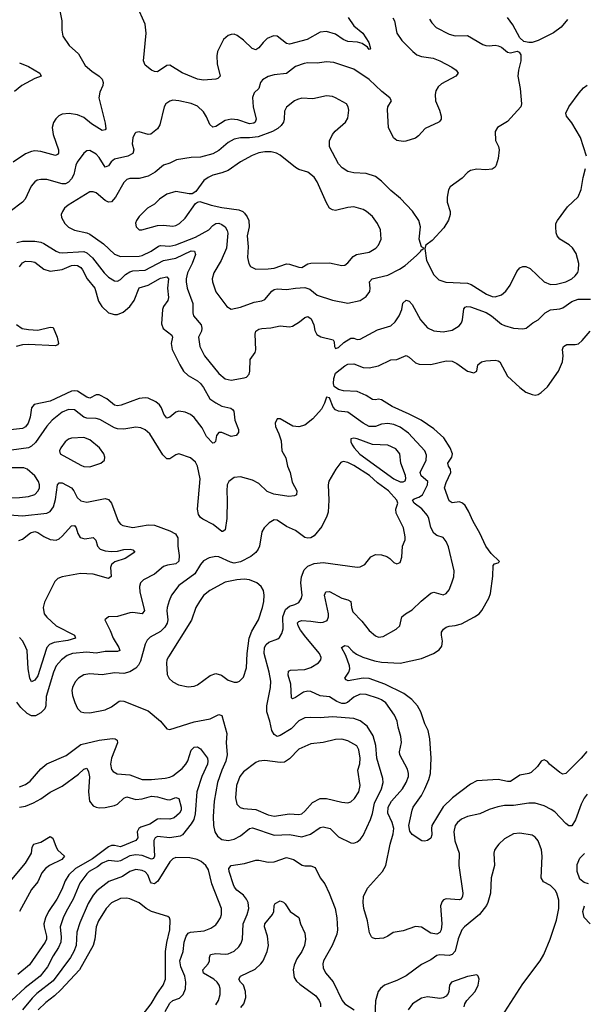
# Model space of a CAD drawing. Header units: inches. Extents: x 1682530 to 1839546, y 640742 to 791647.
# Tile 771 of 923: x 1774632 to 1778311, y 741086 to 747498. Entities that reach past the tile are written whole.
import ezdxf

# ---------------------------------------------------------------- set-up
doc = ezdxf.new("R2010")
doc.units = ezdxf.units.IN
doc.header["$MEASUREMENT"] = 0
doc.layers.add('B7774', color=7, linetype='Continuous')

msp = doc.modelspace()

# ---------------------------------------------------------------- linework, layer by layer
at = {"layer": 'B7774', "color": 5}
for points, elevation in [([(1774882.8, 747610), (1774906.3, 747490), (1774906.7, 747430), (1774914, 747390), (1774954.3, 747330), (1775015.3, 747275.3), (1775059, 747199), (1775102.1, 747162.1), (1775150.6, 747130.6), (1775170.2, 747110), (1775176.9, 747090), (1775174.9, 747070), (1775154.5, 747025.5), (1775148.7, 746990), (1775190, 746824.9), (1775192.6, 746787.4), (1775190, 746781.6), (1775170, 746777.2), (1775100.5, 746820.5), (1775050, 746861.3), (1775010, 746879.5), (1774953.6, 746886.4), (1774910, 746883.1), (1774887.6, 746872.4), (1774867.5, 746852.5), (1774852, 746828), (1774844.5, 746795.6), (1774849.5, 746750), (1774884.3, 746650), (1774884.4, 746630), (1774878.9, 746621.1), (1774865.8, 746614.2), (1774770, 746640.2), (1774730, 746643.6), (1774710, 746640.8), (1774670, 746624.7), (1774589.2, 746570)], 720), ([(1776772.4, 747512.4), (1776810, 747458.7), (1776867, 747410), (1776906.8, 747350), (1776918, 747310), (1776914.8, 747305.2), (1776910, 747304), (1776898.6, 747318.6), (1776863.8, 747343.8), (1776832.3, 747352.3), (1776770, 747356.1), (1776739.7, 747370), (1776690, 747404.2), (1776630, 747420.9), (1776590, 747416.9), (1776504, 747370), (1776390, 747339.8), (1776370, 747343.1), (1776310, 747391.8), (1776285.9, 747394.1), (1776244.4, 747375.6), (1776217.4, 747350), (1776190, 747314), (1776170, 747302.4), (1776147.6, 747310), (1776090, 747365.1), (1776050, 747395.4), (1776030, 747403), (1776010, 747402.4), (1775990, 747394.7), (1775959.5, 747370), (1775921.5, 747290), (1775916.7, 747263.3), (1775918.4, 747210), (1775938.8, 747130), (1775924.2, 747115.8), (1775910, 747109.9), (1775830, 747105), (1775791.5, 747111.5), (1775690, 747153.1), (1775610, 747201.6), (1775590, 747199.6), (1775530, 747159.6), (1775510, 747161.3), (1775490, 747169.7), (1775450, 747202.9), (1775439.7, 747230), (1775455.3, 747410), (1775450, 747468.7), (1775394.7, 747590)], 720), ([(1777064.2, 747510), (1777073.8, 747490), (1777090.2, 747410), (1777122.1, 747362.1), (1777193, 747290), (1777218.9, 747270), (1777250, 747259.4), (1777326.7, 747246.7), (1777369.7, 747230.3), (1777447.2, 747190), (1777475.3, 747170), (1777488.4, 747150), (1777473, 747130), (1777379.2, 747080.8), (1777358.5, 747061.5), (1777344, 747036), (1777338.7, 747010), (1777340.4, 746970), (1777367, 746910), (1777378.7, 746870), (1777377.1, 746850), (1777370, 746837.2), (1777362.8, 746830), (1777273.4, 746790), (1777230, 746740.9), (1777210, 746727.6), (1777147.3, 746707.3), (1777130, 746705.1), (1777090, 746712), (1777067.9, 746727.9), (1777035.6, 746795.6), (1777028.8, 746911.2), (1777031.1, 746930), (1777053.6, 746970), (1777043, 746990), (1776990.9, 747030), (1776910, 747107.9), (1776810, 747176.5), (1776679.5, 747219.5), (1776630, 747223.9), (1776570, 747215.8), (1776510, 747217.6), (1776486.1, 747213.9), (1776430, 747193.8), (1776370, 747147.7), (1776290, 747139.8), (1776250, 747127.2), (1776213.4, 747106.6), (1776200.9, 747090), (1776190.3, 747050), (1776159.1, 747020.9), (1776148.7, 746991.3), (1776153.8, 746930), (1776172.3, 746850), (1776167, 746830), (1776156.6, 746823.4), (1776130, 746819.9), (1776053.3, 746846.7), (1776010, 746850.6), (1775970, 746841.8), (1775910, 746803.2), (1775890, 746798.8), (1775870, 746816.3), (1775850, 746865.4), (1775830, 746898.7), (1775790, 746934), (1775750, 746951.6), (1775670, 746969.8), (1775630, 746973.5), (1775610, 746968.4), (1775584.6, 746950), (1775573.4, 746930), (1775545.5, 746814.5), (1775530, 746787.6), (1775486.6, 746753.4), (1775470, 746751.5), (1775410, 746767.6), (1775390, 746763.7), (1775383.4, 746756.6), (1775370.3, 746729.7), (1775366.7, 746710), (1775366, 746690), (1775376, 746650), (1775370, 746626.3), (1775336.3, 746610), (1775250, 746589.9), (1775227.8, 746572.2), (1775210, 746545.7), (1775190, 746537.7), (1775150, 746600.3), (1775130, 746622.5), (1775090, 746647.3), (1775070, 746645.1), (1775050, 746628.3), (1775007.6, 746570), (1774998.9, 746550), (1774985.3, 746490), (1774970, 746461.4), (1774950, 746439.5), (1774930, 746429.9), (1774910, 746429.3), (1774810, 746457.2), (1774770, 746458.5), (1774747.1, 746452.9), (1774730, 746442.4), (1774707, 746413), (1774667.9, 746330), (1774650, 746309.8), (1774570.4, 746250)], 740), ([(1777301.5, 747501.5), (1777316.7, 747476.7), (1777346.5, 747446.5), (1777430, 747404.9), (1777470, 747392.7), (1777550, 747395.8), (1777650, 747336.5), (1777669.5, 747330.5), (1777690, 747328), (1777730, 747333.4), (1777750, 747328), (1777770, 747319.1), (1777810, 747287.3), (1777830, 747282.8), (1777874, 747294), (1777886.4, 747286.4), (1777896, 747270), (1777897.3, 747230), (1777881.6, 747170), (1777877.6, 747130), (1777892.2, 747050), (1777900.4, 746950), (1777898, 746930), (1777810, 746835.6), (1777744.9, 746795.1), (1777730.4, 746770), (1777731.9, 746711.9), (1777751.6, 746671.6), (1777756, 746650), (1777750, 746595.3), (1777736.9, 746550), (1777730, 746538.4), (1777710, 746524), (1777670, 746519.7), (1777610, 746525.1), (1777570, 746515.1), (1777550, 746502.7), (1777514.2, 746465.8), (1777437.3, 746410), (1777426.8, 746390), (1777416.8, 746343.2), (1777418, 746310), (1777437.6, 746250), (1777437, 746230), (1777426.3, 746193.7), (1777396.4, 746143.6), (1777319, 746061), (1777278, 746030), (1777271.1, 746008.9), (1777282.4, 745930), (1777330, 745836.3), (1777363.2, 745803.2), (1777408.9, 745788.9), (1777550, 745783.2), (1777573.3, 745773.3), (1777673, 745710), (1777710, 745695.6), (1777730, 745694), (1777770, 745706.7), (1777798.3, 745730), (1777827.2, 745770), (1777870, 745858), (1777890, 745883), (1777910, 745890.4), (1777930, 745890.4), (1777958.7, 745878.7), (1778048.4, 745790), (1778090, 745774.7), (1778130, 745776.2), (1778190, 745790.2), (1778228.2, 745810), (1778251.1, 745830), (1778267.3, 745852.7), (1778273.6, 745870), (1778275.2, 745910), (1778256.4, 745976.4), (1778232.6, 746012.6), (1778212.8, 746032.8), (1778151.8, 746070), (1778133.3, 746090), (1778126.3, 746110), (1778124, 746150), (1778125.7, 746170), (1778135.1, 746190), (1778200.4, 746279.6), (1778270, 746344.4), (1778290, 746391.3), (1778302, 746470), (1778319.3, 746530)], 760), ([(1778201.1, 747498.9), (1778158.7, 747450), (1778110, 747413.3), (1778010, 747362), (1777970, 747349.3), (1777950, 747349.2), (1777916, 747356), (1777890, 747379), (1777845.6, 747465.6), (1777810, 747512.7)], 760), ([(1774630, 747216.6), (1774690, 747193.3), (1774764, 747150), (1774772, 747130), (1774730, 747114.2), (1774647.2, 747070), (1774599.2, 747030)], 680), ([(1778324.2, 746610), (1778284.8, 746730), (1778230, 746827.6), (1778195.4, 746870), (1778190.9, 746890), (1778209, 746931), (1778277.6, 747022.4), (1778305.5, 747054.5), (1778329.1, 747070.9)], 760), ([(1774612.9, 746047.1), (1774650, 746056.5), (1774730, 746055.2), (1774770, 746048.6), (1774790, 746040.2), (1774868.9, 745990), (1774890, 745983), (1774910, 745980.5), (1775050, 745989), (1775070, 745980.8), (1775106.8, 745946.8), (1775182.5, 745850), (1775210, 745821.5), (1775250, 745798), (1775270, 745796.1), (1775290, 745806.5), (1775322.1, 745837.9), (1775350, 745856.3), (1775370, 745862.5), (1775450, 745866.5), (1775570, 745929.6), (1775650, 745945.8), (1775750, 745993.7), (1775771.8, 745990), (1775777.6, 745970), (1775756.4, 745910), (1775725.2, 745850), (1775715.9, 745810), (1775715.8, 745790), (1775723.8, 745750), (1775760.9, 745650), (1775760.3, 745590), (1775764.6, 745570), (1775814.7, 745510), (1775818.6, 745490), (1775815.8, 745470), (1775797.4, 745430), (1775806.9, 745370), (1775836.9, 745310), (1775930, 745193.4), (1775970, 745160.2), (1776010, 745150.2), (1776094.9, 745165.1), (1776110, 745170.4), (1776127.6, 745190), (1776132.4, 745210), (1776134, 745286), (1776166.9, 745330), (1776171.2, 745348.8), (1776166.8, 745450), (1776171.3, 745470), (1776190, 745483.2), (1776210, 745488.1), (1776268.8, 745491.2), (1776330, 745504), (1776390, 745497.4), (1776410, 745502.3), (1776454.7, 745530), (1776490, 745558.9), (1776510, 745564.6), (1776531.3, 745550), (1776547.6, 745510), (1776555, 745475), (1776568.5, 745448.5), (1776593.3, 745433.3), (1776674.3, 745414.3), (1776681.1, 745401.1), (1776682.8, 745370), (1776690, 745356.4), (1776710, 745362.5), (1776743.9, 745396.1), (1776790, 745423.5), (1776810, 745423.6), (1776830, 745416), (1776850, 745416.9), (1776962.4, 745477.6), (1777050, 745504.4), (1777077.8, 745530), (1777105.5, 745570), (1777122.2, 745610), (1777128.8, 745651.2), (1777150, 745672), (1777170, 745665.3), (1777190, 745643.6), (1777243.9, 745544), (1777290, 745492.4), (1777330, 745472.1), (1777390, 745466), (1777450, 745476), (1777495.9, 745504.1), (1777510, 745523), (1777516.9, 745543.1), (1777525.4, 745614.6), (1777533.7, 745626.3), (1777545.2, 745630), (1777570, 745628.6), (1777670.7, 745590.7), (1777705.4, 745570), (1777770, 745514.9), (1777790, 745506.3), (1777850, 745490.3), (1777910, 745484.9), (1777931.1, 745488.9), (1777975.4, 745524.6), (1778010, 745543.1), (1778056.4, 745590), (1778090, 745609.3), (1778150, 745614.6), (1778170, 745620.9), (1778230, 745662.3), (1778270, 745677.6), (1778350, 745678)], 740), ([(1774630, 745889.3), (1774650, 745914.5), (1774670, 745925), (1774710, 745924.2), (1774730, 745919.1), (1774790, 745872.8), (1774830, 745860.1), (1774910, 745871.7), (1774970, 745898.2), (1774990, 745900.3), (1775010, 745896.4), (1775030, 745884.4), (1775042.2, 745870), (1775070.9, 745810.9), (1775121.5, 745750), (1775145.8, 745665.8), (1775166.5, 745630), (1775210, 745590.2), (1775250, 745577.7), (1775270, 745578.5), (1775307.1, 745592.9), (1775350, 745630.2), (1775378.3, 745670), (1775410, 745751), (1775470, 745768.4), (1775550, 745815.1), (1775590, 745824), (1775601.8, 745810), (1775595.7, 745750), (1775602.2, 745690), (1775598.4, 745670), (1775569.1, 745630.9), (1775561.6, 745610), (1775557, 745517), (1775566.7, 745486.7), (1775623.4, 745443.4), (1775627.5, 745430), (1775619.3, 745390), (1775626.5, 745350), (1775674.7, 745250), (1775699.7, 745210), (1775730, 745181.6), (1775790, 745147), (1775810, 745129.3), (1775830, 745102.8), (1775870, 745030.2), (1775910, 745002), (1775950, 744981.1), (1776008.1, 744968.1), (1776019.7, 744959.7), (1776028.1, 744948.1), (1776033.5, 744890), (1776056.8, 744830), (1776058.5, 744810), (1776042, 744790), (1776010, 744783.7), (1775950, 744809.8), (1775929.2, 744810.8), (1775913.7, 744790), (1775908.1, 744751.9), (1775898.4, 744741.6), (1775890, 744739.5), (1775850, 744784), (1775820, 744840), (1775770, 744907.4), (1775746.1, 744926.1), (1775710, 744942.2), (1775670, 744949.8), (1775650, 744942.6), (1775610, 744908.7), (1775590, 744902.6), (1775571.7, 744930), (1775556.8, 744970), (1775543.9, 744990), (1775519.7, 745010), (1775470, 745032.4), (1775450, 745035.9), (1775410, 745031.6), (1775292.6, 744987.4), (1775270, 744984.1), (1775250, 744988.5), (1775199.3, 745030), (1775150, 745055.8), (1775130, 745054.8), (1775090, 745034.4), (1775070, 745040.2), (1775010, 745078.5), (1774990, 745082), (1774970, 745079.4), (1774830, 745013.6), (1774727.7, 744992.3), (1774710.2, 744969.8), (1774700.1, 744910), (1774686.7, 744870), (1774670, 744846.6), (1774650, 744836.1), (1774450, 744813.6)], 720), ([(1774612.5, 745512.5), (1774648.2, 745488.2), (1774690, 745480.4), (1774750, 745476.8), (1774830, 745495.8), (1774850, 745492.7), (1774876.3, 745430), (1774886, 745390), (1774879.1, 745380.9), (1774864.7, 745375.3), (1774690, 745382.8), (1774650, 745380.9), (1774609.4, 745370.6)], 680), ([(1778326.6, 742733.4), (1778290.8, 742689.2), (1778190, 742589.6), (1778170, 742584.2), (1778150, 742594.7), (1778082.9, 742650), (1778070, 742666.6), (1778050, 742678), (1778030, 742669.3), (1778004.8, 742635.2), (1777964.1, 742595.9), (1777950, 742588.6), (1777890, 742577.3), (1777830, 742537.3), (1777810, 742537.2), (1777750, 742550.7), (1777610, 742541.4), (1777570, 742519.3), (1777452.9, 742430), (1777390, 742371.3), (1777317.2, 742250), (1777314.2, 742230), (1777317.3, 742190), (1777310, 742167.6), (1777290, 742153.5), (1777270, 742149.2), (1777251.7, 742151.7), (1777190, 742191.3), (1777173.8, 742213.8), (1777167.3, 742250), (1777189.8, 742350.2), (1777196.4, 742370), (1777250, 742446.9), (1777271.7, 742488.3), (1777298.7, 742550), (1777309.2, 742590), (1777313.2, 742690), (1777304.2, 742815.8), (1777292.8, 742870), (1777272.7, 742912.7), (1777245.4, 742990), (1777224.7, 743030), (1777187.2, 743070), (1777135.9, 743110), (1777010, 743171.8), (1776910, 743207.2), (1776869.2, 743210.8), (1776772.6, 743192.6), (1776759.3, 743199.3), (1776751.5, 743210), (1776775.8, 743250), (1776782.3, 743270), (1776781.2, 743290), (1776757.5, 743357.5), (1776729.7, 743410), (1776750, 743423.1), (1776770, 743418), (1776802.9, 743382.8), (1776825.8, 743365.8), (1776867.2, 743347.2), (1776943.2, 743323.2), (1776990, 743315), (1777110, 743306.7), (1777250, 743338.8), (1777329, 743371), (1777365.4, 743394.6), (1777382.6, 743417.4), (1777387.7, 743450), (1777379.7, 743490), (1777380.4, 743510), (1777394, 743530), (1777410, 743542.4), (1777430, 743549.2), (1777470, 743552.1), (1777510, 743564.9), (1777595.6, 743610), (1777625.6, 743630), (1777643.5, 743650), (1777688.5, 743730), (1777699.2, 743760.8), (1777714.7, 743874.8), (1777716.2, 743943.8), (1777725.4, 743954.6), (1777750, 743961.6), (1777758.4, 743970), (1777702.9, 744022.9), (1777669.9, 744069.9), (1777630, 744153.3), (1777585.6, 744230), (1777557.1, 744297.1), (1777533.9, 744333.9), (1777517, 744350), (1777498, 744358), (1777450, 744352.7), (1777430, 744364.2), (1777399.6, 744450), (1777410, 744484.6), (1777440.3, 744550), (1777439.3, 744570), (1777426.2, 744590), (1777420.9, 744610), (1777447, 744650), (1777452.1, 744670), (1777437.7, 744710), (1777396.2, 744776.2), (1777330, 744833.1), (1777247.1, 744890), (1777168.9, 744930), (1777058.3, 744978.3), (1776990, 745023.5), (1776970, 745027.6), (1776950, 745022.7), (1776930, 745024.4), (1776890.5, 745050.5), (1776830, 745077.3), (1776742.2, 745082.2), (1776710, 745089.4), (1776682, 745110), (1776675.8, 745130), (1776678.1, 745161.9), (1776690, 745196.9), (1776750, 745244.6), (1776770, 745255.2), (1776810, 745257.7), (1776870, 745232.2), (1776910, 745230.1), (1776970, 745243.2), (1777050, 745284), (1777090, 745286), (1777150, 745312), (1777170, 745300.3), (1777210, 745263.7), (1777235.5, 745255.5), (1777310, 745253.1), (1777410, 745276.3), (1777450, 745274), (1777479.8, 745259.8), (1777550, 745208.9), (1777590, 745199.5), (1777609.7, 745210.3), (1777617.6, 745250), (1777641.7, 745270), (1777670, 745277.5), (1777730, 745281.4), (1777750, 745277.2), (1777760.3, 745270), (1777810, 745177.4), (1777890, 745103), (1777930, 745073.4), (1777970, 745056.3), (1777990, 745053), (1778010, 745058), (1778030, 745070.4), (1778070, 745108.2), (1778143.1, 745210), (1778168.6, 745270), (1778173.1, 745310), (1778168.3, 745350), (1778175.1, 745370), (1778196.4, 745383.6), (1778250, 745382.2), (1778272.1, 745387.9), (1778296.9, 745410), (1778347.6, 745470)], 720), ([(1778330, 742454.8), (1778310, 742428.5), (1778290.2, 742390), (1778253.4, 742286.6), (1778230, 742248.7), (1778210, 742249), (1778190, 742262.7), (1778118.5, 742338.5), (1778095.7, 742355.7), (1778050, 742378.8), (1777990, 742395.3), (1777950, 742395), (1777850, 742381.1), (1777790, 742380.3), (1777747, 742373), (1777690, 742355.6), (1777630, 742325.7), (1777550, 742308.3), (1777510, 742291), (1777484.2, 742270), (1777470.3, 742250), (1777460.3, 742210), (1777467.2, 742150), (1777495, 742070), (1777492.2, 741990), (1777519.4, 741810), (1777518, 741790), (1777509.2, 741770.8), (1777494.5, 741765.5), (1777410, 741774), (1777393.9, 741766.1), (1777384.5, 741755.5), (1777373.6, 741726.4), (1777381.3, 741610), (1777377.8, 741570), (1777370, 741553.5), (1777350, 741543.7), (1777309.9, 741549.9), (1777250, 741587.7), (1777210, 741593.6), (1777130, 741564.7), (1777065.7, 741554.3), (1777030, 741529.2), (1777002.5, 741517.5), (1776950, 741512), (1776930, 741518), (1776924.4, 741524.4), (1776911.1, 741551.1), (1776898.4, 741630), (1776873.2, 741710), (1776869, 741750), (1776872.8, 741787.2), (1776898.4, 741841.6), (1776995.6, 741950), (1777018.2, 741990), (1777046, 742130), (1777064.7, 742195.3), (1777068.7, 742230), (1777059.6, 742270), (1777031.6, 742330), (1777032, 742370), (1777053.6, 742410), (1777126, 742490), (1777149, 742530), (1777164.6, 742570), (1777165.3, 742590), (1777158.1, 742618.1), (1777109.8, 742710), (1777106.3, 742730), (1777119.8, 742790), (1777116.2, 742830), (1777097.2, 742890), (1777090.8, 742930.8), (1777074.7, 742970), (1777017.2, 743050), (1776990, 743069.8), (1776970, 743077.4), (1776890, 743103.4), (1776850, 743106), (1776810, 743087), (1776768, 743051.9), (1776750, 743045.2), (1776730, 743044.6), (1776697.4, 743057.4), (1776650, 743087.5), (1776590, 743096), (1776530, 743122.3), (1776510, 743124.7), (1776481.6, 743118.4), (1776430, 743083.8), (1776410, 743075.6), (1776402.6, 743082.6), (1776399.6, 743170), (1776382.2, 743230), (1776384, 743256), (1776397, 743263), (1776490, 743267), (1776530, 743279.8), (1776579.7, 743310), (1776594.7, 743330), (1776596.4, 743343.6), (1776586.2, 743370), (1776496.2, 743476.2), (1776462.6, 743522.6), (1776445.9, 743550), (1776442.5, 743570), (1776450, 743579.7), (1776470, 743584.8), (1776530, 743582.1), (1776590, 743572.8), (1776610, 743573.7), (1776634.9, 743585.1), (1776644.2, 743610), (1776643.9, 743630), (1776618.5, 743750), (1776626.8, 743773.2), (1776650, 743773.8), (1776730, 743731), (1776770, 743721.2), (1776790, 743710.3), (1776793.7, 743670), (1776802.5, 743642.5), (1776861.1, 743581.1), (1776910, 743520.3), (1776950, 743485.3), (1776970, 743477.6), (1776999.4, 743480.6), (1777084.5, 743530), (1777109.5, 743550), (1777121.6, 743610), (1777145.1, 743630), (1777190, 743654.2), (1777248.1, 743711.9), (1777310, 743764.4), (1777330, 743770.3), (1777390, 743752), (1777410, 743761.3), (1777430, 743785.5), (1777448.5, 743830), (1777460.4, 743870), (1777463.5, 743910), (1777424.9, 744064.9), (1777410, 744099.5), (1777390, 744125.6), (1777350, 744138.7), (1777330, 744153.6), (1777310, 744192), (1777298.1, 744250), (1777289.2, 744270), (1777252, 744312), (1777202.9, 744350), (1777191.1, 744370), (1777201.7, 744378.3), (1777232.3, 744387.7), (1777255.5, 744404.5), (1777289.8, 744470), (1777290.4, 744490.4), (1777247.4, 744527.4), (1777240.5, 744550), (1777281, 744630), (1777282.7, 744662.7), (1777271.3, 744691.3), (1777164.8, 744804.8), (1777110, 744845.2), (1777070, 744861.9), (1777030, 744868.5), (1776990, 744863.2), (1776950, 744849.9), (1776908.2, 744850), (1776870, 744869.9), (1776770, 744941.6), (1776710, 744949.8), (1776690, 744958), (1776675.3, 744975.3), (1776650, 745035.4), (1776630, 745040.9), (1776618.5, 745001.5), (1776598.8, 744961.2), (1776541.1, 744898.9), (1776490, 744856.8), (1776450, 744847.3), (1776412, 744852), (1776330, 744898), (1776310, 744898), (1776296, 744870), (1776298.8, 744850), (1776321.3, 744801.3), (1776334.7, 744754.7), (1776339.6, 744690), (1776365.9, 744645.9), (1776376.1, 744590), (1776393.4, 744550), (1776406.6, 744486.6), (1776438, 744430), (1776435.2, 744404.8), (1776423, 744397), (1776386.5, 744393.5), (1776288.5, 744408.5), (1776245.4, 744425.4), (1776190, 744476.8), (1776150, 744499.1), (1776070, 744521.8), (1776030, 744517.7), (1775994.9, 744490), (1775985, 744470), (1775980.7, 744430), (1775984.5, 744370), (1775981.2, 744250), (1775970, 744175.3), (1775955.2, 744164.8), (1775950, 744164.5), (1775893.6, 744210), (1775825, 744244.9), (1775810, 744256.9), (1775796.9, 744276.9), (1775791.6, 744310), (1775807.6, 744507.6), (1775791.3, 744591.3), (1775777.4, 744617.4), (1775745.2, 744645.2), (1775670, 744671.6), (1775650, 744664.7), (1775610, 744638.3), (1775590, 744637.4), (1775563.9, 744663.9), (1775480.9, 744800.9), (1775450, 744827.9), (1775421.1, 744841.1), (1775390, 744844.8), (1775310, 744832.2), (1775270, 744834.1), (1775250, 744841.3), (1775155, 744895), (1775130, 744900.5), (1775070, 744902.4), (1775049.8, 744910), (1774990, 744957.6), (1774950, 744959), (1774910, 744942.6), (1774843.8, 744890), (1774810, 744850.8), (1774736, 744744), (1774710, 744719.8), (1774690, 744710.5), (1774450, 744677)], 740), ([(1774510, 744278.4), (1774650, 744267.2), (1774810, 744285.2), (1774830, 744294.7), (1774853.6, 744326.4), (1774866.4, 744373.6), (1774878.9, 744470), (1774890, 744482.2), (1774910, 744482.3), (1774969.1, 744449.1), (1774985, 744430), (1775006.1, 744386.1), (1775030, 744365.5), (1775070, 744356.5), (1775190, 744380.9), (1775210, 744373.1), (1775230.2, 744350), (1775273.5, 744233.5), (1775290, 744212), (1775304, 744204), (1775370, 744192), (1775470, 744207.8), (1775510, 744206), (1775610, 744169.2), (1775647, 744150), (1775663.5, 744123.5), (1775662.5, 744070), (1775670.8, 744009.2), (1775668.7, 743971.3), (1775650, 743953.5), (1775594.6, 743945.4), (1775570, 743936.8), (1775510, 743888), (1775438.4, 743850), (1775419.5, 743830), (1775412.3, 743807.7), (1775414, 743770), (1775444.7, 743650), (1775430.6, 743630), (1775370, 743637.3), (1775350, 743635.4), (1775270, 743612.1), (1775210.6, 743609.4), (1775186, 743590), (1775221.2, 743521.2), (1775241.1, 743470), (1775278.5, 743410), (1775283.7, 743390), (1775270, 743384.1), (1775190, 743384.3), (1775130, 743373.2), (1775070, 743379.2), (1774977.3, 743370), (1774941.6, 743358.4), (1774904.3, 743330), (1774870.9, 743290), (1774852.1, 743250), (1774804.4, 743090), (1774802, 743030), (1774795.4, 743010), (1774770, 742985), (1774734.3, 742965.7), (1774710, 742965.3), (1774680.9, 742980.9), (1774639.6, 743019.6), (1774613.7, 743053.7)], 740), ([(1774626, 744106), (1774650, 744115.5), (1774702.5, 744157.5), (1774730, 744165.1), (1774750, 744159.4), (1774790, 744132.8), (1774830, 744113.5), (1774870, 744109.3), (1774890, 744117.2), (1774910, 744135), (1774970, 744203.1), (1774990, 744204.6), (1775001.3, 744190), (1775012, 744152), (1775026.4, 744126.4), (1775057.1, 744117.1), (1775110, 744126.3), (1775129.3, 744109.3), (1775138.9, 744070), (1775157, 744050), (1775190, 744039.8), (1775230, 744035), (1775270, 744037.9), (1775310, 744048.6), (1775352, 744050), (1775370, 744044.9), (1775383, 744030), (1775320.3, 743990), (1775253.2, 743966.8), (1775229.6, 743950.3), (1775224.6, 743930), (1775227.5, 743872.5), (1775210, 743858.9), (1775110, 743887.9), (1775029.1, 743890.9), (1774910, 743869.8), (1774881.8, 743858.1), (1774860.9, 743839.1), (1774794.3, 743705.7), (1774785.8, 743670), (1774791.6, 743630), (1774810, 743606.3), (1774870, 743550.9), (1774988.9, 743490), (1774996.4, 743470), (1774944.9, 743455.1), (1774857.2, 743442.8), (1774826.7, 743430), (1774810, 743410.6), (1774804.2, 743395.8), (1774750, 743224.5), (1774730, 743197.6), (1774710, 743186), (1774698.4, 743210), (1774686.8, 743270), (1774680.2, 743390), (1774664.2, 743430), (1774650, 743454), (1774630, 743475.7)], 720), ([(1774630, 742502.2), (1774670, 742517.7), (1774700.5, 742539.5), (1774770, 742618.7), (1774808.8, 742651.2), (1774934.7, 742705.3), (1775030, 742778.2), (1775150, 742806), (1775236.7, 742816.7), (1775255.1, 742815.1), (1775267, 742807), (1775268.6, 742788.6), (1775231.4, 742690), (1775223.2, 742650), (1775230, 742614.8), (1775241.1, 742601.1), (1775267.9, 742587.9), (1775350, 742580.2), (1775430, 742549.3), (1775490.2, 742550.2), (1775580.2, 742559.8), (1775610, 742564.7), (1775630, 742574), (1775690, 742621.8), (1775715.4, 742650), (1775728.1, 742671.9), (1775750, 742741.6), (1775770, 742761.1), (1775790, 742763.1), (1775810, 742750.3), (1775854.8, 742690), (1775858.8, 742670), (1775854.8, 742650), (1775818.3, 742570), (1775787.3, 742470), (1775774.4, 742325.6), (1775765.8, 742290), (1775750, 742261.8), (1775692.2, 742190), (1775677.9, 742182.1), (1775610, 742170.6), (1775530, 742179.8), (1775514, 742170), (1775507, 742153), (1775506.2, 742133.8), (1775511.2, 742050), (1775503.4, 742036.6), (1775490, 742030.7), (1775430, 742055.5), (1775390, 742060.1), (1775350, 742052), (1775290, 742020.4), (1775270, 742015.9), (1775210, 742023.1), (1775170, 742005.4), (1775139.3, 741980.7), (1775085.4, 741950), (1775070, 741935.2), (1775024, 741876), (1774981.2, 741770), (1774934.4, 741690), (1774916.4, 741650), (1774896.4, 741590), (1774903.3, 741523.3), (1774900.1, 741490), (1774884.9, 741455.1), (1774850, 741401.6), (1774813.6, 741330), (1774765.9, 741270), (1774667.7, 741192.3), (1774579.8, 741110)], 740), ([(1774630, 742369.1), (1774670, 742377.4), (1774722.2, 742397.8), (1774770, 742424.6), (1774830, 742466.8), (1774910, 742505.9), (1775015.2, 742584.8), (1775050, 742617.3), (1775070, 742624.4), (1775080.7, 742600.7), (1775086.9, 742566.9), (1775081.5, 742470), (1775088.1, 742410), (1775110, 742378.3), (1775130, 742369.1), (1775150, 742365.6), (1775188.7, 742368.7), (1775250, 742380.5), (1775270, 742389.4), (1775310, 742428), (1775330, 742437.5), (1775390, 742419.6), (1775430, 742424.6), (1775490, 742442.5), (1775530, 742437.4), (1775590, 742419.8), (1775610, 742418.5), (1775650, 742432.2), (1775670, 742426), (1775684.5, 742370), (1775683.9, 742350), (1775673.1, 742330), (1775639.2, 742300.8), (1775610, 742292.5), (1775550, 742295), (1775530, 742290.7), (1775480.7, 742259.3), (1775421.2, 742238.8), (1775408, 742230), (1775398.5, 742210), (1775402.1, 742170), (1775388.1, 742151.9), (1775290, 742111.4), (1775250, 742120.9), (1775230, 742119.9), (1775210, 742112.6), (1775106.4, 742033.6), (1774995.2, 741970), (1774951.4, 741930), (1774928, 741890), (1774906.4, 741833.6), (1774874.4, 741770), (1774819.2, 741690), (1774799.8, 741650), (1774790.6, 741610), (1774791.1, 741590), (1774807.7, 741530), (1774806.8, 741510), (1774798.9, 741490), (1774695.9, 741344.1), (1774620.8, 741279.2)], 720), ([(1774570, 741885.3), (1774670, 742005), (1774709.4, 742070), (1774713.7, 742110), (1774725.1, 742130), (1774770, 742141), (1774830, 742178.4), (1774848.6, 742168.6), (1774869.1, 742110), (1774880.9, 742090), (1774923.6, 742050), (1774906.2, 742030), (1774826.3, 741990), (1774801, 741970), (1774777.2, 741942.8), (1774750, 741882.9), (1774710, 741833.2), (1774630.7, 741690)], 680), ([(1777694.2, 740885.8), (1777910, 741220.4), (1778023.9, 741370), (1778046, 741410), (1778087.2, 741510), (1778130, 741633.4), (1778144.7, 741710), (1778144, 741764), (1778132.5, 741810), (1778121.1, 741830), (1778090, 741858.9), (1778044.4, 741884.4), (1778030, 741909.4), (1778036.2, 742050), (1778031.4, 742091.4), (1778010, 742151.6), (1777990, 742174.7), (1777970, 742186.9), (1777890, 742201), (1777850, 742196), (1777790, 742162.6), (1777753.1, 742130), (1777737.8, 742110), (1777725.5, 742090), (1777720.3, 742070), (1777724.6, 741990), (1777702.8, 741910), (1777699, 741810), (1777682.8, 741750), (1777673.4, 741730), (1777627.5, 741670), (1777530, 741591.1), (1777512.9, 741570), (1777488.2, 741511.8), (1777468.2, 741431.8), (1777450.2, 741410), (1777430, 741403.7), (1777370, 741408.1), (1777350, 741403.1), (1777310, 741375.1), (1777250, 741345.1), (1777150, 741271.3), (1777090, 741241.8), (1777008.6, 741211.4), (1776982, 741190), (1776967.6, 741170), (1776951.2, 741108.8), (1776942.8, 740957.2)], 760), ([(1775579.8, 741040.2), (1775610, 741093.5), (1775630, 741110.1), (1775672.9, 741127.1), (1775696.5, 741150), (1775712.5, 741187.5), (1775715.6, 741230), (1775708.1, 741270), (1775682.9, 741330), (1775675.4, 741370), (1775696.5, 741430), (1775704.4, 741490), (1775717.8, 741530), (1775730, 741548.4), (1775745.1, 741554.9), (1775835, 741565), (1775878.5, 741581.5), (1775910, 741604.6), (1775921.4, 741618.6), (1775940.3, 741650), (1775946, 741670), (1775946.2, 741710), (1775884.1, 741870), (1775861.3, 741961.3), (1775845.1, 741990), (1775815.5, 742015.6), (1775788.2, 742028.2), (1775739.7, 742039.7), (1775650, 742041.8), (1775630, 742033.2), (1775610, 742014.6), (1775532.1, 741887.9), (1775510, 741871.3), (1775490, 741875.9), (1775483.8, 741883.8), (1775466.7, 741930), (1775450, 741947.9), (1775430, 741958), (1775390, 741964.7), (1775350, 741951.9), (1775301.6, 741918.4), (1775213.9, 741886.1), (1775134.3, 741825.7), (1775110, 741796.8), (1775077.8, 741742.2), (1775023.1, 741616.9), (1775004.1, 741555.9), (1775000.8, 741470), (1774985.5, 741430), (1774963.5, 741390), (1774850, 741239.6), (1774744.3, 741155.7), (1774714.1, 741125.9), (1774651.7, 741050)], 760), ([(1775910, 741083.6), (1775927.8, 741110), (1775939, 741150), (1775938.3, 741190), (1775932.2, 741210), (1775919.4, 741230), (1775896.8, 741250), (1775829.9, 741289.9), (1775824.5, 741310), (1775859.8, 741350), (1775869.8, 741370), (1775869.8, 741390.2), (1775876.2, 741410), (1775910, 741417.8), (1775970, 741412.7), (1775990, 741415.6), (1776030, 741432.7), (1776059.8, 741460.2), (1776075.2, 741484.8), (1776083.8, 741510), (1776088, 741610), (1776113.4, 741670), (1776124, 741710), (1776119.8, 741750), (1776110, 741771.1), (1776090, 741797.8), (1776047.7, 741830), (1776030.8, 741850), (1776024.7, 741864.7), (1775996, 741950), (1775995.3, 741970), (1776010.6, 741989.4), (1776097.7, 742002.3), (1776170, 742025.2), (1776190, 742025.7), (1776250, 742012.3), (1776290, 742014.2), (1776370, 742042.2), (1776416.4, 742030), (1776472.7, 741992.7), (1776490, 741987), (1776530, 741988.9), (1776556.3, 741976.3), (1776590, 741910.5), (1776620.3, 741870), (1776649.2, 741809.2), (1776687.1, 741710), (1776698.6, 741650), (1776702.4, 741570), (1776697.3, 741542.7), (1776668, 741470), (1776611.7, 741370), (1776607.9, 741350), (1776610, 741322.8), (1776624.4, 741290), (1776673.4, 741233.4), (1776732.4, 741110), (1776750, 741089.3), (1776811.1, 741051.1)], 740), ([(1778338, 741870), (1778310, 741878.3), (1778281.7, 741901.7), (1778263.4, 741950), (1778264.3, 741995.7), (1778282, 742038), (1778312.1, 742067.9)], 740), ([(1775430, 741013.9), (1775489.9, 741090), (1775530, 741159.2), (1775567.4, 741210), (1775582.4, 741250), (1775583, 741430), (1775591, 741489), (1775610.8, 741570.8), (1775613.4, 741633.4), (1775609, 741650), (1775597.2, 741657.2), (1775490, 741689.8), (1775456.3, 741710), (1775410, 741747.4), (1775350, 741774), (1775330, 741778), (1775290, 741774.5), (1775230, 741747.1), (1775195.8, 741710), (1775146, 741630), (1775130.8, 741590), (1775121.7, 741510), (1775110.1, 741470), (1775021, 741310), (1774900.5, 741179.5), (1774859.2, 741140.8), (1774801.7, 741098.3), (1774753.5, 741050)], 780), ([(1776073.7, 741066.3), (1776091.8, 741090), (1776105, 741130), (1776103.7, 741170), (1776089.9, 741209.9), (1776070.9, 741230), (1776060.9, 741250), (1776070, 741270.2), (1776165.6, 741314.4), (1776203.7, 741350), (1776217.5, 741370), (1776245.5, 741430), (1776253.8, 741470), (1776246.4, 741530), (1776227.2, 741590), (1776229.8, 741610), (1776280.3, 741670), (1776288.9, 741690), (1776291, 741729), (1776297.5, 741742.5), (1776330, 741758.9), (1776350, 741752), (1776360.7, 741740.7), (1776394.6, 741690), (1776451.5, 741651.5), (1776462, 741610), (1776490.2, 741550), (1776494, 741510), (1776487.5, 741470), (1776470.1, 741430), (1776437.4, 741382.6), (1776420.1, 741339.9), (1776413.1, 741310), (1776420.3, 741260.3), (1776435.7, 741235.7), (1776456.3, 741216.3), (1776561.6, 741141.6), (1776583.2, 741110), (1776591.5, 741090), (1776593, 741070)], 720), ([(1778348.7, 741610), (1778310, 741652.4), (1778301.8, 741690), (1778312.2, 741727.8)], 740), ([(1777528, 741070), (1777533, 741090), (1777545.1, 741110), (1777599.6, 741170), (1777619.5, 741210), (1777625.2, 741250), (1777619, 741270), (1777610, 741279), (1777550, 741267.8), (1777446, 741230), (1777432.4, 741210), (1777428.5, 741170), (1777423.1, 741156.9), (1777410, 741139.5), (1777391.8, 741128.2), (1777370, 741124.2), (1777290, 741135.4), (1777250, 741125.7), (1777192, 741090), (1777164, 741050)], 780)]:
    msp.add_lwpolyline(points, dxfattribs=dict(at, elevation=elevation))
for points, elevation in [([(1776630, 747002.3), (1776542.9, 746982.9), (1776470, 746986.3), (1776441.7, 746978.3), (1776422.6, 746970), (1776371.5, 746928.5), (1776356.7, 746903.3), (1776356.1, 746850), (1776350.3, 746830), (1776336.5, 746810), (1776314.7, 746790), (1776280.3, 746770), (1776185.3, 746734.7), (1776130, 746728.3), (1776070.1, 746729.9), (1776030, 746720.6), (1775990, 746698.5), (1775930, 746647.2), (1775890, 746624.8), (1775810, 746603.9), (1775750, 746601.1), (1775653.8, 746586.2), (1775610, 746563.5), (1775570, 746551.1), (1775515.7, 746504.3), (1775470, 746478.5), (1775410, 746464.6), (1775350, 746463.5), (1775330, 746457.8), (1775310, 746438.3), (1775257.4, 746342.6), (1775230, 746311.9), (1775210, 746310.8), (1775190, 746321.8), (1775130, 746370.9), (1775110, 746378), (1775090, 746376.8), (1774948.4, 746290), (1774924.9, 746270), (1774910.4, 746250), (1774903.1, 746230), (1774905.3, 746210), (1774927, 746170), (1774950, 746147.2), (1774988.4, 746128.4), (1775069.7, 746110.3), (1775090, 746100.7), (1775178.6, 746038.6), (1775250, 745971.2), (1775290, 745956.3), (1775410, 745957.9), (1775430, 745961.8), (1775488.7, 745990), (1775537.2, 746022.8), (1775550, 746027.1), (1775610, 746023.3), (1775650, 746032.2), (1775777.1, 746082.9), (1775864, 746130), (1775890, 746157.2), (1775910, 746170.9), (1775930, 746172.6), (1775950, 746165.2), (1775970.2, 746150), (1775984.5, 746124.5), (1775987.2, 746107.2), (1775980.5, 746010), (1775944.2, 745930), (1775897.8, 745850), (1775886.2, 745810), (1775887.5, 745790), (1775910, 745726.7), (1775981.3, 745630), (1776010, 745613.1), (1776070, 745625.2), (1776160.5, 745659.5), (1776210, 745667.8), (1776230, 745676.5), (1776274.7, 745730), (1776290, 745742.2), (1776310, 745746.5), (1776370, 745740.2), (1776429.2, 745750.8), (1776490, 745753.8), (1776523.1, 745743.1), (1776570, 745704.7), (1776670, 745671.4), (1776770, 745651.4), (1776850, 745669.4), (1776890, 745695.2), (1776912.9, 745727.1), (1776916.5, 745750), (1776912, 745790), (1776927.6, 745810), (1777030, 745834.6), (1777107, 745873), (1777142.6, 745897.4), (1777218, 745962), (1777246, 745990), (1777250, 746002), (1777258, 746002), (1777266, 746010), (1777250, 746018), (1777234.3, 746070), (1777242.7, 746150), (1777233.5, 746190), (1777191.7, 746251.7), (1777113.7, 746333.7), (1777050, 746385.1), (1776990, 746446.2), (1776950, 746476.1), (1776890, 746495.8), (1776810, 746501.2), (1776770, 746508.6), (1776733.1, 746533.1), (1776710, 746559.6), (1776651.2, 746670), (1776651.5, 746710), (1776669.6, 746750), (1776687.3, 746772.7), (1776754.5, 746830), (1776770, 746858), (1776776.3, 746910), (1776772.8, 746930), (1776762.4, 746950), (1776690, 746989.8), (1776670, 746997.8)], 760), ([(1776230, 746638.5), (1776190, 746630.5), (1776146.7, 746613.3), (1776070, 746572), (1775990, 746517), (1775950, 746500.2), (1775890, 746485.2), (1775860.9, 746470), (1775832.8, 746450), (1775779.9, 746380.1), (1775756.4, 746363.6), (1775736.4, 746363.6), (1775650, 746379.8), (1775590, 746362.3), (1775542.4, 746330), (1775510, 746296.9), (1775464.9, 746270), (1775410, 746216), (1775393, 746190), (1775387.3, 746172.7), (1775390.6, 746150), (1775399.5, 746139.5), (1775410, 746130.6), (1775428.7, 746128.7), (1775530, 746156.9), (1775570, 746159.1), (1775630, 746154.2), (1775650, 746158.2), (1775674.3, 746170), (1775710, 746205.3), (1775778.6, 746301.4), (1775789.6, 746310.4), (1775806.3, 746313.7), (1775879.3, 746290), (1775950, 746274.1), (1776061, 746261), (1776085.3, 746250), (1776097.7, 746237.7), (1776114.9, 746214.9), (1776125.6, 746190), (1776126.8, 746150), (1776114.2, 746090), (1776120.4, 746019.6), (1776117.2, 745950), (1776124.4, 745910), (1776136.4, 745890), (1776170, 745873.8), (1776250, 745875.7), (1776290, 745880.5), (1776370, 745908.6), (1776390, 745907), (1776450, 745885.5), (1776470, 745885), (1776510, 745908.2), (1776530, 745912.7), (1776650, 745914.3), (1776730, 745896.9), (1776750, 745899.5), (1776770, 745914), (1776804.4, 745955.6), (1776825.6, 745970), (1776910, 745984.9), (1776953.3, 746010), (1776969.6, 746030), (1776987.6, 746070), (1776983, 746130), (1776963, 746170), (1776930, 746216.9), (1776891.8, 746250), (1776870, 746261.7), (1776810, 746279.7), (1776770, 746276), (1776690, 746255.1), (1776670, 746259.7), (1776650.9, 746270.9), (1776630, 746304.5), (1776570, 746442.4), (1776550, 746473.5), (1776510, 746504.2), (1776450, 746523.1), (1776430, 746534.8), (1776330, 746616.3), (1776305.2, 746630), (1776270, 746637.7)], 780), ([(1775050, 744777), (1774970, 744774), (1774950, 744766), (1774928.7, 744750), (1774899.5, 744710), (1774892.7, 744690), (1774896.3, 744670), (1775030, 744596.9), (1775050, 744589.2), (1775090, 744587.1), (1775161.2, 744610), (1775184.5, 744630), (1775187.6, 744650), (1775180.5, 744670), (1775151.2, 744710), (1775090, 744763.1)], 760), ([(1776810, 744772.8), (1776790.3, 744769.7), (1776789.6, 744750), (1776798.9, 744730), (1776811, 744710), (1776848.8, 744668.8), (1777070, 744507.9), (1777110, 744489.5), (1777130, 744487.8), (1777144.1, 744495.9), (1777148.4, 744510), (1777144.9, 744530), (1777115.9, 744610), (1777108, 744670), (1777083.5, 744703.5), (1777030, 744728.2), (1776930, 744732.3), (1776830, 744767.8)], 760), ([(1776738.9, 744621.1), (1776724.8, 744615.2), (1776691.6, 744570), (1776646.9, 744493.1), (1776642.3, 744470), (1776646, 744370), (1776641.3, 744290), (1776634.2, 744265.8), (1776601.7, 744198.3), (1776550, 744137.4), (1776530, 744123.5), (1776510, 744121.1), (1776490, 744126.9), (1776430, 744171.2), (1776370, 744198), (1776310, 744239.6), (1776290, 744241.6), (1776257.5, 744222.5), (1776224.4, 744190), (1776210, 744164), (1776193.6, 744070), (1776185.3, 744050), (1776170.7, 744029.3), (1776138.7, 744001.3), (1776070, 743967.9), (1776030, 743959.2), (1776005.2, 743965.2), (1775930, 743999.1), (1775910, 744001.5), (1775867.1, 743992.9), (1775830, 743974.8), (1775809.4, 743950.6), (1775772.4, 743890), (1775670, 743814.5), (1775621.8, 743750), (1775605.5, 743714.5), (1775593.4, 743670), (1775590.9, 743649.1), (1775596.8, 743590), (1775592.7, 743567.3), (1775577.9, 743542.1), (1775550, 743514.1), (1775482.3, 743477.7), (1775462.3, 743457.7), (1775449.2, 743430.8), (1775418.9, 743321.1), (1775405.8, 743294.2), (1775390, 743276), (1775350, 743251.1), (1775310, 743240.4), (1775250, 743245.7), (1775170, 743232), (1775090, 743238.4), (1775050, 743231.8), (1775014.6, 743210), (1774993.1, 743186.9), (1774975.3, 743150), (1774972.4, 743130), (1774976.3, 743096.3), (1774991, 743051), (1775010, 743013), (1775031.7, 742991.7), (1775050, 742986), (1775090, 742984.4), (1775190, 743003.1), (1775230, 743022.4), (1775280.5, 743059.5), (1775290, 743063), (1775310, 743060.4), (1775470, 742997.4), (1775550.2, 742930.2), (1775590, 742879.1), (1775610, 742874.9), (1775770, 742925.8), (1775874.2, 742945.8), (1775930, 742972.7), (1775950, 742966.4), (1775980.9, 742850), (1775976.5, 742790), (1775984.8, 742710), (1775975.3, 742670), (1775948.4, 742610), (1775920.1, 742530), (1775899.8, 742410), (1775893.7, 742310), (1775894.7, 742250), (1775903.2, 742210), (1775921, 742181), (1775950, 742160.3), (1775990, 742153.8), (1776030, 742161.3), (1776070, 742182.7), (1776128.5, 742230), (1776150, 742234.5), (1776290, 742188), (1776390, 742191.4), (1776470, 742177.7), (1776526.5, 742193.5), (1776590, 742237.2), (1776610, 742242), (1776654, 742230), (1776710, 742177.6), (1776790, 742137.6), (1776810, 742136.4), (1776830, 742144.4), (1776850, 742159.5), (1776870, 742186.4), (1776917.4, 742290), (1776930, 742327.7), (1776943.9, 742396.1), (1776988.6, 742490), (1776999.9, 742530), (1776997.3, 742557.3), (1776959.9, 742690), (1776952.5, 742772.5), (1776934.8, 742834.8), (1776896.9, 742896.9), (1776850, 742932.2), (1776810, 742946.3), (1776670, 742959), (1776590, 742952), (1776530, 742954.3), (1776490, 742950.6), (1776450, 742932.3), (1776400.6, 742879.4), (1776330, 742836.5), (1776310, 742830.7), (1776290, 742842.2), (1776275.7, 742870), (1776262.6, 742930), (1776242.9, 742990), (1776242.4, 743030), (1776267.3, 743150), (1776269.1, 743190), (1776257.5, 743250), (1776224.7, 743370), (1776227.6, 743410), (1776238.8, 743430), (1776256.4, 743443.6), (1776313.6, 743466.4), (1776324.6, 743475.4), (1776340, 743500), (1776348.9, 743531.1), (1776347.2, 743610), (1776363.6, 743656.4), (1776390, 743679.8), (1776424.5, 743690), (1776450, 743703.6), (1776468.4, 743730), (1776471.9, 743750), (1776464.5, 743830), (1776467.7, 743870), (1776485.3, 743914.7), (1776510, 743940.2), (1776550, 743956.9), (1776610, 743963.2), (1776830, 743933.8), (1776850, 743934.9), (1776881.3, 743950), (1776920, 744000), (1776950, 744015.8), (1776990, 744014), (1777023.1, 744003.1), (1777044, 743990), (1777070, 743962.8), (1777090, 743954), (1777110, 743962.8), (1777114, 743970), (1777122.7, 743997.3), (1777127.2, 744070), (1777142.6, 744110), (1777144.4, 744130), (1777132.1, 744190), (1777083.9, 744283.9), (1777083.7, 744310), (1777095.6, 744350), (1777089.9, 744370), (1777034.3, 744430), (1776962.7, 744482.7), (1776910.7, 744530.7), (1776810, 744595.7), (1776770, 744613.8)], 760), ([(1774570, 744579.1), (1774470, 744556.5), (1774350, 744553), (1774260.5, 744530), (1774234.4, 744510), (1774224.6, 744490), (1774226.3, 744470), (1774237.4, 744450), (1774256.5, 744430), (1774288.4, 744410), (1774350, 744390.2), (1774430, 744380.8), (1774630, 744386.8), (1774690, 744393.8), (1774730, 744406.7), (1774753.6, 744430), (1774760.8, 744450), (1774760.8, 744470), (1774753.8, 744490), (1774730, 744527.6), (1774680.5, 744570), (1774658.7, 744578.7)], 760), ([(1776093.9, 743853.9), (1776046, 743850), (1775970, 743834.6), (1775870, 743780.4), (1775830, 743748), (1775802.8, 743710), (1775780.8, 743670), (1775752.6, 743587.4), (1775601.3, 743350), (1775591.4, 743330), (1775587.9, 743307.9), (1775592.9, 743232.9), (1775606.8, 743206.8), (1775630, 743185.5), (1775666.5, 743166.5), (1775730, 743154), (1775770, 743158.3), (1775790, 743166.3), (1775873.7, 743226.3), (1775910, 743239.6), (1775947.3, 743230), (1775990, 743196.4), (1776030, 743183.1), (1776050, 743183.1), (1776065.2, 743190), (1776090, 743216.3), (1776110, 743278), (1776114.7, 743370), (1776126.4, 743470), (1776143.8, 743516.2), (1776187.1, 743590), (1776214.4, 743670), (1776222.8, 743710), (1776226, 743750), (1776220.7, 743780.7), (1776206.2, 743806.2), (1776178, 743830), (1776130, 743849.8)], 780), ([(1776730, 742813.3), (1776690, 742809.8), (1776610, 742791.5), (1776530, 742782.5), (1776450, 742748.5), (1776390, 742685.1), (1776356.9, 742663.1), (1776330, 742659.8), (1776230, 742673.3), (1776190, 742668.6), (1776170, 742661.5), (1776090, 742600.3), (1776067.1, 742570), (1776045.3, 742510), (1776038, 742430), (1776046.7, 742390), (1776068, 742368), (1776090, 742361.8), (1776170, 742355.3), (1776250, 742319.8), (1776290, 742312.2), (1776390, 742327.1), (1776450, 742322.2), (1776470, 742327.2), (1776490, 742343.2), (1776540.7, 742399.3), (1776590, 742426.2), (1776630, 742426.5), (1776730, 742402.4), (1776770, 742398.5), (1776790, 742405.5), (1776814, 742426), (1776841.1, 742470), (1776851.4, 742510), (1776834.8, 742610), (1776847.3, 742652.7), (1776849.9, 742690), (1776842.2, 742742.2), (1776829.7, 742770), (1776770, 742802.8)], 780)]:
    msp.add_lwpolyline(points, close=True, dxfattribs=dict(at, elevation=elevation))

doc.saveas('drawing.dxf')
